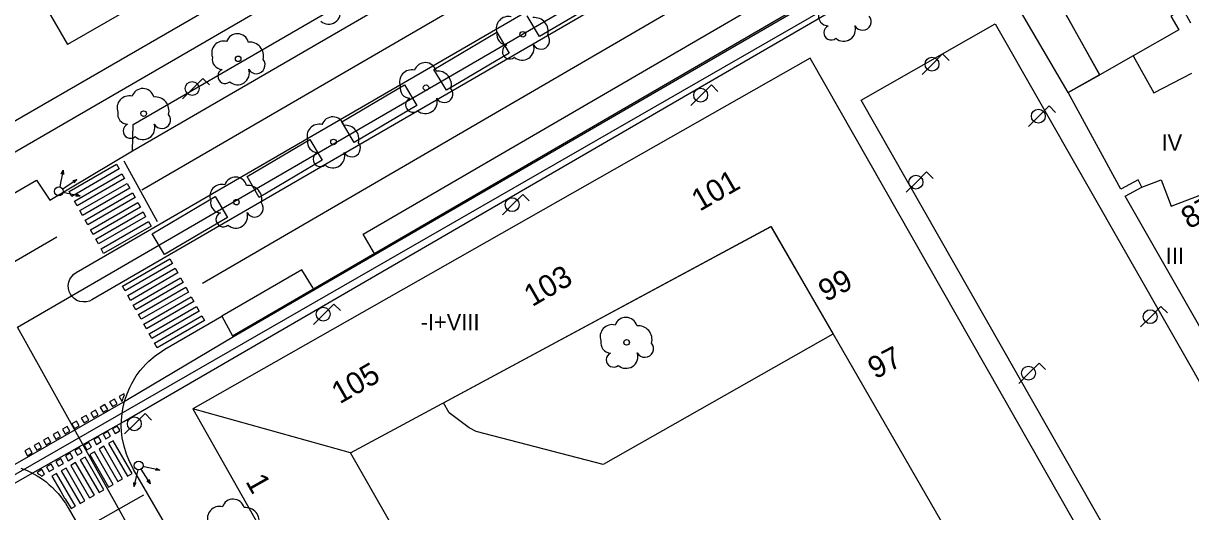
# Model space of a CAD drawing. Extents: x 282771 to 285132, y 4823109 to 4825496.
# Drawn here: x 283530.2 to 283637.2, y 4823605.3 to 4823650.1 of the extents above; entities that cross this region are included whole.
import ezdxf

# ---------------------------------------------------------------- set-up
doc = ezdxf.new("R2010")
doc.units = 0
for name, color, linetype in [('ACERA-BORDILLO', 7, 'Continuous'), ('ACERA-INTERIOR', 7, 'Continuous'), ('APARCAMIENTO', 7, 'Continuous'), ('ARBOL', 7, 'Continuous'), ('BORDILLO', 7, 'Continuous'), ('CALLE-EJE', 7, 'Continuous'), ('CARRIL-BICI-AREA', 7, 'Continuous'), ('CARRIL-BICI-EJE', 7, 'Continuous'), ('EDIFICIO', 7, 'Continuous'), ('FAROLA', 7, 'Continuous'), ('MEDIANERA', 7, 'Continuous'), ('NUM-PORTAL', 7, 'Continuous'), ('PASO-PEATONES', 7, 'Continuous'), ('SEMAFORO', 7, 'Continuous'), ('SENAL-VIARIA', 7, 'Continuous'), ('TXT-ALTURA-EDIFICIO', 7, 'Continuous'), ('ZONA-VERDE', 7, 'Continuous')]:
    doc.layers.add(name, color=color, linetype=linetype)

msp = doc.modelspace()

# ---------------------------------------------------------------- linework, layer by layer
at = {"layer": 'ACERA-BORDILLO'}
for points in [[(283440.64, 4823580.32), (283442.77, 4823581.56), (283443.12, 4823584.2), (283443.55, 4823584.83), (283531.38, 4823635.75), (283532.59, 4823633.91), (283540.18, 4823638.45), (283540.24, 4823640.84), (283664.06, 4823712.61), (283665.08, 4823710.94), (283673.22, 4823715.68)], [(283544.22, 4823602.42), (283540.28, 4823609.2), (283540.07, 4823609.61), (283539.9, 4823609.93), (283539.62, 4823610.61), (283539.4, 4823611.35), (283539.24, 4823612.12), (283539.18, 4823612.72), (283539.15, 4823613.17), (283539.16, 4823613.73), (283539.22, 4823614.35), (283539.29, 4823614.76), (283539.42, 4823615.36), (283539.52, 4823615.7), (283539.67, 4823616.15), (283539.92, 4823616.72), (283540.1, 4823617.09), (283540.52, 4823617.78), (283540.87, 4823618.27), (283541.39, 4823618.86), (283541.67, 4823619.13), (283542.24, 4823619.62), (283542.84, 4823620.04), (283543.14, 4823620.24), (283548.35, 4823623.26), (283549.34, 4823621.47), (283673.55, 4823693.68)], [(283529.94, 4823609.33), (283530.51, 4823609.11), (283530.89, 4823608.93), (283531.42, 4823608.63), (283531.59, 4823608.53), (283531.93, 4823608.3), (283532.25, 4823608.06), (283532.54, 4823607.8), (283532.84, 4823607.55), (283533.1, 4823607.27), (283533.37, 4823606.99), (283533.6, 4823606.69), (283533.83, 4823606.4), (283534.02, 4823606.1), (283534.27, 4823605.69), (283536.18, 4823602.41)]]:
    msp.add_lwpolyline(points, dxfattribs=at)
at = {"layer": 'ACERA-INTERIOR'}
msp.add_lwpolyline([(283440.64, 4823580.32), (283437.92, 4823585.28), (283603.15, 4823681.16)], dxfattribs=at)
at = {"layer": 'APARCAMIENTO'}
for points in [[(283512.91, 4823684.96), (283534.23, 4823648.19)], [(283480.64, 4823613.03), (283586.26, 4823674.09)], [(283540.18, 4823638.45), (283599.52, 4823672.88), (283598.53, 4823674.6)], [(283542.89, 4823653.2), (283534.23, 4823648.19)]]:
    msp.add_lwpolyline(points, dxfattribs=at)
at = {"layer": 'ARBOL'}
for centre in [(283575.95, 4823649.13), (283549.86, 4823646.88), (283567.08, 4823644.23), (283541.19, 4823641.85), (283558.6, 4823639.25), (283549.7, 4823633.73), (283585.47, 4823620.86)]:
    msp.add_circle(centre, 0.255, dxfattribs=at)
for centre, radius, start, end in [((283558.15, 4823651.15), 1.09, 228.9545, 17.928), ((283574.62, 4823649.66), 1.1, 75.4318, 200.5561), ((283577.01, 4823649.39), 1.27, 345.0327, 95.7993), ((283603.98, 4823650.83), 0.935, 168.599, 268.1324), ((283607.09, 4823650.3), 0.797, 208.9625, 38.991), ((283604.22, 4823649.28), 0.672, 113.7367, 309.4725), ((283605.36, 4823649.58), 1.09, 228.9545, 17.928), ((283548.53, 4823647.41), 1.1, 75.4318, 200.5561), ((283549.79, 4823648.14), 1.04, 15.6423, 161.3843), ((283550.92, 4823647.14), 1.27, 345.0327, 95.7993), ((283574.51, 4823649.09), 0.935, 168.599, 268.1324), ((283577.62, 4823648.56), 0.797, 208.9625, 38.991), ((283574.75, 4823647.54), 0.672, 113.7367, 309.4725), ((283575.89, 4823647.84), 1.09, 228.9545, 17.928), ((283548.42, 4823646.84), 0.935, 168.599, 268.1324), ((283551.53, 4823646.31), 0.797, 208.9625, 38.991), ((283567.01, 4823645.49), 1.04, 15.6423, 161.3843), ((283548.66, 4823645.29), 0.672, 113.7367, 309.4725), ((283549.8, 4823645.59), 1.09, 228.9545, 17.928), ((283565.75, 4823644.76), 1.1, 75.4318, 200.5561), ((283568.14, 4823644.49), 1.27, 345.0327, 95.7993), ((283541.12, 4823643.11), 1.04, 15.6423, 161.3843), ((283565.64, 4823644.19), 0.935, 168.599, 268.1324), ((283568.75, 4823643.66), 0.797, 208.9625, 38.991), ((283539.86, 4823642.38), 1.1, 75.4318, 200.5561), ((283542.25, 4823642.11), 1.27, 345.0327, 95.7993), ((283565.88, 4823642.64), 0.672, 113.7367, 309.4725), ((283567.02, 4823642.94), 1.09, 228.9545, 17.928), ((283539.75, 4823641.81), 0.935, 168.599, 268.1324), ((283539.99, 4823640.26), 0.672, 113.7367, 309.4725), ((283541.13, 4823640.56), 1.09, 228.9545, 17.928), ((283542.86, 4823641.28), 0.797, 208.9625, 38.991), ((283557.27, 4823639.78), 1.1, 75.4318, 200.5561), ((283558.53, 4823640.51), 1.04, 15.6423, 161.3843), ((283559.66, 4823639.51), 1.27, 345.0327, 95.7993), ((283557.16, 4823639.21), 0.935, 168.599, 268.1324), ((283560.27, 4823638.68), 0.797, 208.9625, 38.991), ((283557.4, 4823637.66), 0.672, 113.7367, 309.4725), ((283558.54, 4823637.96), 1.09, 228.9545, 17.928), ((283549.63, 4823634.99), 1.04, 15.6423, 161.3843), ((283548.37, 4823634.26), 1.1, 75.4318, 200.5561), ((283550.76, 4823633.99), 1.27, 345.0327, 95.7993), ((283548.26, 4823633.69), 0.935, 168.599, 268.1324), ((283551.37, 4823633.16), 0.797, 208.9625, 38.991), ((283548.5, 4823632.14), 0.672, 113.7367, 309.4725), ((283549.64, 4823632.44), 1.09, 228.9545, 17.928), ((283585.4, 4823622.12), 1.04, 15.6423, 161.3843), ((283584.14, 4823621.39), 1.1, 75.4318, 200.5561), ((283586.53, 4823621.12), 1.27, 345.0327, 95.7993), ((283584.03, 4823620.82), 0.935, 168.599, 268.1324), ((283587.14, 4823620.29), 0.797, 208.9625, 38.991), ((283584.27, 4823619.27), 0.672, 113.7367, 309.4725), ((283585.41, 4823619.57), 1.09, 228.9545, 17.928), ((283548.14, 4823604.71), 1.1, 75.4318, 200.5561), ((283549.4, 4823605.44), 1.04, 15.6423, 161.3843), ((283550.53, 4823604.44), 1.27, 345.0327, 95.7993)]:
    msp.add_arc(centre, radius, start, end, dxfattribs=at)
at = {"layer": 'BORDILLO'}
msp.add_lwpolyline([(283677.43, 4823706.53), (283536.46, 4823624.76), (283536.22, 4823624.65), (283535.95, 4823624.58), (283535.66, 4823624.57), (283535.36, 4823624.61), (283535.08, 4823624.72), (283534.84, 4823624.88), (283534.63, 4823625.07), (283534.48, 4823625.29), (283534.37, 4823625.53), (283534.3, 4823625.8), (283534.29, 4823626.09), (283534.33, 4823626.39), (283534.44, 4823626.67), (283534.6, 4823626.92), (283534.79, 4823627.12), (283535.01, 4823627.27), (283675.97, 4823709.04)], dxfattribs=at)
at = {"layer": 'CALLE-EJE'}
for points in [[(283529.62, 4823622.26), (283685.29, 4823712.65)], [(283590.52, 4823512.86), (283529.62, 4823622.26)]]:
    msp.add_lwpolyline(points, dxfattribs=at)
at = {"layer": 'CARRIL-BICI-AREA'}
for points in [[(283673.38, 4823693.3), (283598.79, 4823650.01), (283549.42, 4823621.38), (283539.73, 4823615.6), (283528.95, 4823609.41), (283523.29, 4823606.16), (283495.62, 4823590.19), (283491.38, 4823587.72), (283490.84, 4823587.04), (283490.5, 4823586.4), (283490.45, 4823585.58), (283490.62, 4823584.85), (283491.26, 4823580.61), (283492.24, 4823571.93), (283493.02, 4823568.12), (283493.95, 4823564.71), (283495.21, 4823562.19), (283498.28, 4823558.43), (283501.08, 4823555.27), (283506.76, 4823548.55), (283509.89, 4823544.46), (283511.41, 4823542.5), (283513.91, 4823538.05), (283514.88, 4823535.46)], [(283516.9, 4823536.18), (283514.76, 4823540.95), (283513.18, 4823543.7), (283511.35, 4823546.06), (283506.3, 4823551.78), (283502.83, 4823556.13), (283499.78, 4823559.99), (283496.99, 4823563.37), (283495.9, 4823565.61), (283495.04, 4823568.7), (283494.37, 4823572.37), (283493.39, 4823579.22), (283492.49, 4823586.17), (283492.72, 4823586.79), (283523.91, 4823604.85), (283530.82, 4823608.77), (283539.38, 4823613.61), (283671.38, 4823690.27)]]:
    msp.add_lwpolyline(points, dxfattribs=at)
at = {"layer": 'CARRIL-BICI-EJE'}
msp.add_lwpolyline([(283516.6, 4823534.18), (283514.82, 4823538.72), (283512.25, 4823543.27), (283507.14, 4823549.57), (283498.43, 4823560.12), (283496.28, 4823562.68), (283494.9, 4823565.19), (283494.34, 4823567.31), (283492.98, 4823574.47), (283491.56, 4823586.18), (283491.89, 4823587.12), (283492.92, 4823587.88), (283510.08, 4823597.63), (283706.22, 4823710.47)], dxfattribs=at)
at = {"layer": 'EDIFICIO'}
for points in [[(283638.88, 4823620.79), (283631.16, 4823634.28), (283632.71, 4823635.1), (283632.35, 4823635.78), (283630.78, 4823634.93), (283625.95, 4823643.8), (283628.84, 4823645.42), (283623.66, 4823654.71), (283626.65, 4823656.38), (283624.84, 4823659.61), (283634.41, 4823665), (283636.24, 4823661.78), (283637.42, 4823662.45)], [(283637.2, 4823650.16), (283636.49, 4823651.42), (283635.37, 4823650.78), (283636.09, 4823649.53), (283631.89, 4823647.14), (283633.81, 4823643.75), (283637.29, 4823645.56)], [(283610.88, 4823589.47), (283612.24, 4823587.1), (283616.67, 4823589.55), (283620.45, 4823582.31), (283634.57, 4823590.25), (283602.28, 4823646.94), (283545.69, 4823614.78), (283577.81, 4823557.91), (283607.42, 4823574.84), (283603.43, 4823581.86), (283607.63, 4823584.37), (283606.29, 4823586.86), (283581.72, 4823572.89), (283560.16, 4823610.73), (283598.71, 4823631.5), (283619.95, 4823594.63), (283610.88, 4823589.47)]]:
    msp.add_lwpolyline(points, dxfattribs=at)
at = {"layer": 'FAROLA'}
for p, q in [((283614.44, 4823647.32), (283613.5, 4823646.39)), ((283615.03, 4823646.73), (283614.44, 4823647.32)), ((283613.5, 4823646.39), (283612.57, 4823645.45)), ((283546.63, 4823645.08), (283545.69, 4823644.15)), ((283547.22, 4823644.49), (283546.63, 4823645.08)), ((283545.69, 4823644.15), (283544.76, 4823643.21)), ((283593.24, 4823644.48), (283592.3, 4823643.55)), ((283593.83, 4823643.89), (283593.24, 4823644.48)), ((283592.3, 4823643.55), (283591.37, 4823642.61)), ((283624.19, 4823642.55), (283623.25, 4823641.62)), ((283624.78, 4823641.96), (283624.19, 4823642.55)), ((283623.25, 4823641.62), (283622.32, 4823640.68)), ((283612.97, 4823636.5), (283612.03, 4823635.57)), ((283613.56, 4823635.91), (283612.97, 4823636.5)), ((283612.03, 4823635.57), (283611.1, 4823634.63)), ((283575.96, 4823634.43), (283575.02, 4823633.5)), ((283576.55, 4823633.84), (283575.96, 4823634.43)), ((283575.02, 4823633.5), (283574.09, 4823632.56)), ((283558.64, 4823624.38), (283557.7, 4823623.45)), ((283559.23, 4823623.79), (283558.64, 4823624.38)), ((283634.45, 4823624.15), (283633.51, 4823623.22)), ((283635.04, 4823623.56), (283634.45, 4823624.15)), ((283557.7, 4823623.45), (283556.77, 4823622.51)), ((283633.51, 4823623.22), (283632.58, 4823622.28)), ((283623.29, 4823618.97), (283622.35, 4823618.04)), ((283623.88, 4823618.38), (283623.29, 4823618.97)), ((283622.35, 4823618.04), (283621.42, 4823617.1)), ((283541.32, 4823614.33), (283540.38, 4823613.4)), ((283541.91, 4823613.74), (283541.32, 4823614.33)), ((283540.38, 4823613.4), (283539.45, 4823612.46))]:
    msp.add_line(p, q, dxfattribs=at)
for centre in [(283613.46, 4823646.39), (283545.65, 4823644.15), (283592.26, 4823643.55), (283623.21, 4823641.62), (283611.99, 4823635.57), (283574.98, 4823633.5), (283557.66, 4823623.45), (283633.47, 4823623.22), (283622.31, 4823618.04), (283540.34, 4823613.4)]:
    msp.add_circle(centre, 0.637, dxfattribs=at)
at = {"layer": 'MEDIANERA'}
for points in [[(283631.89, 4823647.14), (283628.84, 4823645.42)], [(283632.71, 4823635.1), (283634.48, 4823635.78), (283635.4, 4823633.37), (283641, 4823635.51), (283641.2, 4823634.98), (283642.88, 4823635.3)], [(283560.16, 4823610.73), (283545.69, 4823614.78)]]:
    msp.add_lwpolyline(points, dxfattribs=at)
at = {"layer": 'PASO-PEATONES'}
for p, q in [((283539.38, 4823616.15), (283538.95, 4823615.9)), ((283539.43, 4823616.06), (283539.38, 4823616.15)), ((283537.65, 4823615.15), (283537.21, 4823614.9)), ((283537.9, 4823614.72), (283537.65, 4823615.15)), ((283538.51, 4823615.65), (283538.08, 4823615.4)), ((283538.08, 4823615.4), (283538.33, 4823614.97)), ((283538.33, 4823614.97), (283538.76, 4823615.22)), ((283538.76, 4823615.22), (283538.51, 4823615.65)), ((283538.95, 4823615.9), (283539.2, 4823615.47)), ((283539.2, 4823615.47), (283539.25, 4823615.5)), ((283539.25, 4823615.5), (283539.33, 4823615.76)), ((283539.33, 4823615.76), (283539.43, 4823616.06)), ((283535.92, 4823614.15), (283535.48, 4823613.9)), ((283536.17, 4823613.72), (283535.92, 4823614.15)), ((283536.78, 4823614.65), (283536.35, 4823614.4)), ((283536.35, 4823614.4), (283536.6, 4823613.97)), ((283536.6, 4823613.97), (283537.03, 4823614.22)), ((283537.03, 4823614.22), (283536.78, 4823614.65)), ((283537.21, 4823614.9), (283537.47, 4823614.47)), ((283537.47, 4823614.47), (283537.9, 4823614.72)), ((283534.18, 4823613.15), (283533.75, 4823612.9)), ((283534.43, 4823612.72), (283534.18, 4823613.15)), ((283535.05, 4823613.65), (283534.62, 4823613.4)), ((283534.62, 4823613.4), (283534.87, 4823612.97)), ((283534.87, 4823612.97), (283535.3, 4823613.22)), ((283535.3, 4823613.22), (283535.05, 4823613.65)), ((283535.48, 4823613.9), (283535.73, 4823613.47)), ((283535.73, 4823613.47), (283536.17, 4823613.72)), ((283538.78, 4823613.19), (283538.35, 4823612.94)), ((283538.35, 4823612.94), (283538.6, 4823612.51)), ((283538.97, 4823612.87), (283538.78, 4823613.19)), ((283532.45, 4823612.15), (283532.02, 4823611.9)), ((283532.02, 4823611.9), (283532.27, 4823611.47)), ((283532.7, 4823611.72), (283532.45, 4823612.15)), ((283533.32, 4823612.65), (283532.89, 4823612.4)), ((283532.89, 4823612.4), (283533.14, 4823611.97)), ((283533.14, 4823611.97), (283533.57, 4823612.22)), ((283533.57, 4823612.22), (283533.32, 4823612.65)), ((283533.75, 4823612.9), (283534, 4823612.47)), ((283534, 4823612.47), (283534.43, 4823612.72)), ((283537.05, 4823612.19), (283536.62, 4823611.94)), ((283536.62, 4823611.94), (283536.87, 4823611.51)), ((283537.3, 4823611.76), (283537.05, 4823612.19)), ((283537.91, 4823612.69), (283537.48, 4823612.44)), ((283537.48, 4823612.44), (283537.73, 4823612.01)), ((283537.73, 4823612.01), (283538.16, 4823612.26)), ((283538.16, 4823612.26), (283537.91, 4823612.69)), ((283538.98, 4823612.73), (283538.97, 4823612.87)), ((283530.72, 4823611.15), (283530.29, 4823610.9)), ((283530.29, 4823610.9), (283530.54, 4823610.47)), ((283530.97, 4823610.72), (283530.72, 4823611.15)), ((283531.59, 4823611.65), (283531.15, 4823611.4)), ((283531.15, 4823611.4), (283531.4, 4823610.97)), ((283531.4, 4823610.97), (283531.84, 4823611.22)), ((283531.84, 4823611.22), (283531.59, 4823611.65)), ((283532.27, 4823611.47), (283532.7, 4823611.72)), ((283535.32, 4823611.19), (283534.88, 4823610.94)), ((283534.88, 4823610.94), (283535.13, 4823610.51)), ((283535.57, 4823610.76), (283535.32, 4823611.19)), ((283536.18, 4823611.69), (283535.75, 4823611.44)), ((283535.75, 4823611.44), (283536, 4823611.01)), ((283536, 4823611.01), (283536.43, 4823611.26)), ((283536.43, 4823611.26), (283536.18, 4823611.69)), ((283536.68, 4823610.83), (283536.25, 4823610.58)), ((283538.41, 4823607.84), (283536.68, 4823610.83)), ((283536.87, 4823611.51), (283537.3, 4823611.76)), ((283537.55, 4823611.33), (283537.12, 4823611.08)), ((283537.12, 4823611.08), (283538.84, 4823608.09)), ((283539.27, 4823608.34), (283537.55, 4823611.33)), ((283538.41, 4823611.83), (283537.98, 4823611.58)), ((283537.98, 4823611.58), (283539.71, 4823608.59)), ((283540.14, 4823608.84), (283538.41, 4823611.83)), ((283530.54, 4823610.47), (283530.97, 4823610.72)), ((283533.59, 4823610.19), (283533.15, 4823609.94)), ((283533.15, 4823609.94), (283533.4, 4823609.51)), ((283533.4, 4823609.51), (283533.84, 4823609.76)), ((283533.84, 4823609.76), (283533.59, 4823610.19)), ((283534.45, 4823610.69), (283534.02, 4823610.44)), ((283534.02, 4823610.44), (283534.27, 4823610.01)), ((283534.27, 4823610.01), (283534.7, 4823610.26)), ((283534.7, 4823610.26), (283534.45, 4823610.69)), ((283534.95, 4823609.83), (283534.52, 4823609.58)), ((283536.68, 4823606.84), (283534.95, 4823609.83)), ((283535.13, 4823610.51), (283535.57, 4823610.76)), ((283535.82, 4823610.33), (283535.38, 4823610.08)), ((283535.38, 4823610.08), (283537.11, 4823607.09)), ((283537.54, 4823607.34), (283535.82, 4823610.33)), ((283536.25, 4823610.58), (283537.97, 4823607.59)), ((283531.85, 4823609.19), (283531.42, 4823608.94)), ((283531.42, 4823608.94), (283531.49, 4823608.82)), ((283531.49, 4823608.82), (283531.52, 4823608.81)), ((283531.84, 4823608.6), (283532.1, 4823608.76)), ((283532.1, 4823608.76), (283531.85, 4823609.19)), ((283532.72, 4823609.69), (283532.29, 4823609.44)), ((283532.29, 4823609.44), (283532.54, 4823609.01)), ((283532.54, 4823609.01), (283532.97, 4823609.26)), ((283532.97, 4823609.26), (283532.72, 4823609.69)), ((283533.22, 4823608.83), (283532.79, 4823608.58)), ((283534.94, 4823605.84), (283533.22, 4823608.83)), ((283534.09, 4823609.33), (283533.65, 4823609.08)), ((283533.65, 4823609.08), (283535.38, 4823606.09)), ((283535.81, 4823606.34), (283534.09, 4823609.33)), ((283534.52, 4823609.58), (283536.24, 4823606.59)), ((283539.71, 4823608.59), (283540.14, 4823608.84)), ((283537.97, 4823607.59), (283538.41, 4823607.84)), ((283538.84, 4823608.09), (283539.27, 4823608.34)), ((283533.94, 4823606.58), (283533.99, 4823606.52)), ((283536.24, 4823606.59), (283536.68, 4823606.84)), ((283537.11, 4823607.09), (283537.54, 4823607.34)), ((283534.55, 4823605.61), (283534.94, 4823605.84)), ((283535.38, 4823606.09), (283535.81, 4823606.34))]:
    msp.add_line(p, q, dxfattribs=at)
for points in [[(283538.95, 4823636.77), (283534.62, 4823634.26), (283534.37, 4823634.7), (283538.71, 4823637.2)], [(283539.44, 4823635.89), (283535.1, 4823633.39), (283534.86, 4823633.82), (283539.2, 4823636.33)], [(283539.93, 4823635.02), (283535.59, 4823632.51), (283535.35, 4823632.95), (283539.68, 4823635.45)], [(283540.41, 4823634.14), (283536.08, 4823631.64), (283535.83, 4823632.08), (283540.17, 4823634.58)], [(283540.9, 4823633.27), (283536.56, 4823630.76), (283536.32, 4823631.2), (283540.66, 4823633.71)], [(283541.38, 4823632.39), (283537.05, 4823629.89), (283536.8, 4823630.33), (283541.14, 4823632.83)], [(283541.87, 4823631.52), (283537.53, 4823629.02), (283537.29, 4823629.45), (283541.63, 4823631.96)], [(283543.84, 4823628.1), (283539.51, 4823625.6), (283539.26, 4823626.03), (283543.6, 4823628.54)], [(283544.33, 4823627.23), (283539.99, 4823624.72), (283539.75, 4823625.16), (283544.09, 4823627.67)], [(283544.82, 4823626.35), (283540.48, 4823623.85), (283540.24, 4823624.29), (283544.57, 4823626.79)], [(283545.3, 4823625.48), (283540.97, 4823622.98), (283540.72, 4823623.41), (283545.06, 4823625.92)], [(283545.79, 4823624.61), (283541.45, 4823622.1), (283541.21, 4823622.54), (283545.55, 4823625.04)], [(283546.27, 4823623.73), (283541.94, 4823621.23), (283541.69, 4823621.66), (283546.03, 4823624.17)], [(283546.76, 4823622.86), (283542.42, 4823620.35), (283542.18, 4823620.79), (283546.52, 4823623.3)]]:
    msp.add_lwpolyline(points, close=True, dxfattribs=at)
for points in [[(283538.6, 4823612.51), (283538.96, 4823612.72), (283538.98, 4823612.73)], [(283531.52, 4823608.81), (283531.7, 4823608.7), (283531.84, 4823608.6)], [(283532.79, 4823608.58), (283533.6, 4823607.17), (283533.79, 4823606.84), (283533.94, 4823606.58)], [(283533.99, 4823606.52), (283534.19, 4823606.2), (283534.45, 4823605.79), (283534.55, 4823605.61)]]:
    msp.add_lwpolyline(points, dxfattribs=at)
at = {"layer": 'SEMAFORO'}
for p, q in [((283533.82, 4823636.67), (283533.58, 4823635.5)), ((283533.65, 4823636.32), (283533.82, 4823636.67)), ((283533.82, 4823636.67), (283533.84, 4823636.28)), ((283533.58, 4823635.5), (283533.5, 4823635.11)), ((283534.08, 4823635.15), (283535.08, 4823635.82)), ((283534.7, 4823635.7), (283535.08, 4823635.82)), ((283534.83, 4823635.51), (283535.08, 4823635.82)), ((283533.75, 4823634.93), (283534.08, 4823635.15)), ((283533.81, 4823634.64), (283534.21, 4823634.56)), ((283534.21, 4823634.56), (283535.38, 4823634.32)), ((283535.03, 4823634.49), (283535.38, 4823634.32)), ((283534.99, 4823634.29), (283535.38, 4823634.32)), ((283540.56, 4823608.79), (283540.29, 4823607.62)), ((283540.65, 4823609.18), (283540.56, 4823608.79)), ((283540.95, 4823609.24), (283541.16, 4823608.9)), ((283541.52, 4823609.39), (283541.13, 4823609.48)), ((283541.16, 4823608.9), (283541.8, 4823607.88)), ((283542.69, 4823609.13), (283541.52, 4823609.39)), ((283542.69, 4823609.13), (283542.29, 4823609.11)), ((283542.34, 4823609.31), (283542.69, 4823609.13)), ((283540.28, 4823608.01), (283540.29, 4823607.62)), ((283540.47, 4823607.97), (283540.29, 4823607.62)), ((283541.5, 4823608.15), (283541.8, 4823607.88)), ((283541.69, 4823608.27), (283541.8, 4823607.88))]:
    msp.add_line(p, q, dxfattribs=at)
for centre in [(283533.42, 4823634.72), (283540.74, 4823609.57)]:
    msp.add_circle(centre, 0.4, dxfattribs=at)
at = {"layer": 'SENAL-VIARIA'}
for points in [[(283541.02, 4823634.87), (283677.47, 4823714.13)], [(283562.38, 4823628.97), (283561.33, 4823630.79), (283673.3, 4823695.95)], [(283546.59, 4823626.29), (283665.12, 4823695.28)], [(283539.39, 4823637.53), (283539.57, 4823637.17), (283542.42, 4823631.95)], [(283533.24, 4823630.51), (283438.64, 4823575.41), (283432.88, 4823572.61), (283430.73, 4823572.05), (283429.81, 4823571.86), (283428.88, 4823571.72), (283427.92, 4823571.62), (283426.96, 4823571.56), (283425.98, 4823571.55), (283424.99, 4823571.6), (283424, 4823571.69), (283423, 4823571.84), (283422.02, 4823572.04), (283421.03, 4823572.29), (283420.06, 4823572.59), (283419.59, 4823572.77)], [(283556.72, 4823625.83), (283555.71, 4823627.53), (283548.35, 4823623.26)], [(283535.87, 4823603.86), (283541.22, 4823606.87)]]:
    msp.add_lwpolyline(points, dxfattribs=at)
at = {"layer": 'ZONA-VERDE'}
for p, q in [((283625.94, 4823643.78), (283619.39, 4823655.01)), ((283623.65, 4823654.69), (283628.83, 4823645.4)), ((283583.23, 4823652.33), (283577.48, 4823648.92)), ((283577.48, 4823648.92), (283576.35, 4823650.83)), ((283567.81, 4823645.91), (283573.57, 4823649.32)), ((283573.57, 4823649.32), (283574.7, 4823647.41)), ((283606.96, 4823643.08), (283619.25, 4823650.09)), ((283619.25, 4823650.09), (283650.04, 4823596.06)), ((283574.7, 4823647.41), (283568.95, 4823644)), ((283568.95, 4823644), (283567.81, 4823645.91)), ((283628.83, 4823645.4), (283625.94, 4823643.78)), ((283559.35, 4823641.1), (283565.1, 4823644.5)), ((283565.1, 4823644.5), (283566.23, 4823642.59)), ((283637.75, 4823589.05), (283606.96, 4823643.08)), ((283566.23, 4823642.59), (283560.48, 4823639.19)), ((283560.48, 4823639.19), (283559.35, 4823641.1)), ((283550.67, 4823636.07), (283556.42, 4823639.48)), ((283556.42, 4823639.48), (283557.55, 4823637.57)), ((283557.55, 4823637.57), (283551.8, 4823634.16)), ((283551.8, 4823634.16), (283550.67, 4823636.07)), ((283541.99, 4823630.83), (283547.75, 4823634.24)), ((283547.75, 4823634.24), (283548.88, 4823632.33)), ((283548.88, 4823632.33), (283543.12, 4823628.92)), ((283568.68, 4823615.31), (283598.7, 4823631.48)), ((283598.7, 4823631.48), (283604.39, 4823621.61)), ((283543.12, 4823628.92), (283541.99, 4823630.83)), ((283604.38, 4823621.61), (283583.33, 4823609.66)), ((283604.39, 4823621.61), (283604.38, 4823621.61)), ((283569.21, 4823614.41), (283568.68, 4823615.31)), ((283571.05, 4823613.02), (283569.21, 4823614.41)), ((283571.68, 4823612.68), (283571.05, 4823613.02)), ((283583.33, 4823609.66), (283571.68, 4823612.68))]:
    msp.add_line(p, q, dxfattribs=at)

# ---------------------------------------------------------------- texts
at = {"layer": 'NUM-PORTAL'}
for s, rotation, p in [('101', 29.99, (283592.17, 4823632.84)), ('87', 29.4, (283637.03, 4823631.21)), ('103', 29.99, (283576.81, 4823624.09)), ('99', 27.74, (283603.73, 4823624.54)), ('97', 27.74, (283608.26, 4823617.45)), ('105', 29.99, (283559.17, 4823615.17)), ('1', 299.51, (283550.49, 4823608.11))]:
    msp.add_text(s, height=2, rotation=rotation, dxfattribs=at).set_placement(p)
at = {"layer": 'TXT-ALTURA-EDIFICIO'}
for s, p in [('IV', (283634.5, 4823638.44)), ('III', (283634.89, 4823628.05)), ('-I+VIII', (283566.58, 4823621.98))]:
    msp.add_text(s, height=1.5, rotation=0, dxfattribs=at).set_placement(p)

doc.saveas('drawing.dxf')
